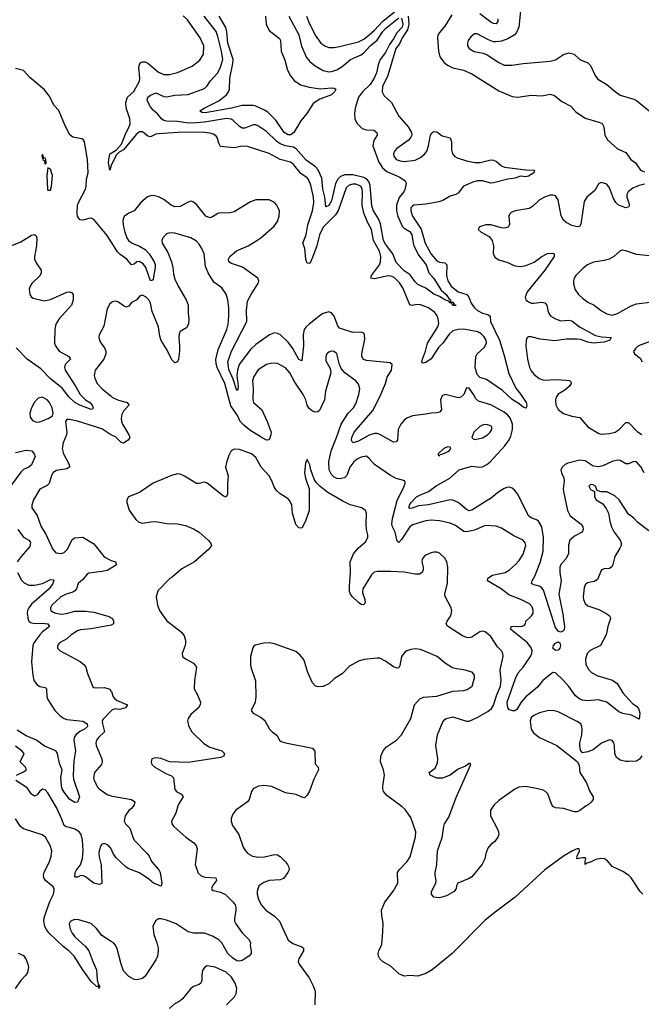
# Model space of a CAD drawing. Header units: inches. Extents: x 1694797 to 1849917, y 907313 to 1017959.
# Tile 792 of 834: x 1839321 to 1843926, y 987134 to 994424. Entities that reach past the tile are written whole.
import ezdxf

# ---------------------------------------------------------------- set-up
doc = ezdxf.new("R2010")
doc.units = ezdxf.units.IN
doc.header["$MEASUREMENT"] = 0
for name, color, linetype in [('B8938', 7, 'Continuous'), ('B8939', 7, 'Continuous'), ('B8948', 7, 'Continuous'), ('B8949', 7, 'Continuous')]:
    doc.layers.add(name, color=color, linetype=linetype)

msp = doc.modelspace()

# ---------------------------------------------------------------- linework, layer by layer
at = {"layer": 'B8938', "color": 5}
for points, elevation in [([(1839381.1, 990000), (1839382.3, 989990), (1839389.7, 989969.7), (1839400.8, 989960.8), (1839430, 989953.4), (1839490, 989955), (1839530.1, 989950.1), (1839542.4, 989930), (1839489.5, 989890.5), (1839470.1, 989870), (1839427.2, 989810), (1839417.9, 989790), (1839410.1, 989670.1), (1839417.8, 989570), (1839426.5, 989530), (1839450, 989498.4), (1839470, 989487.1), (1839510, 989478.6), (1839520.9, 989470), (1839522.2, 989410), (1839529.1, 989390), (1839582.4, 989310), (1839620.8, 989270), (1839650, 989250.2), (1839670, 989242.7), (1839790, 989230.2), (1839821.3, 989210), (1839823.2, 989190), (1839800.9, 989170), (1839765.8, 989154.2), (1839736.3, 989130), (1839725, 989110), (1839721.3, 989090), (1839734, 989010), (1839723.5, 988936.5), (1839716.5, 988830), (1839720.4, 988800.4), (1839764.4, 988670), (1839750.6, 988629.4), (1839730, 988627.6), (1839690, 988651.6), (1839650, 988703.5), (1839636.8, 988730), (1839629.9, 988750.1), (1839627.2, 988812.8), (1839635.6, 988870), (1839616.1, 988916.1), (1839601.2, 988990), (1839590.3, 989010.3), (1839505.7, 989045.7), (1839447.1, 989090), (1839370, 989120.8), (1839302.8, 989162.8)], 620), ([(1839992.5, 990000), (1840000, 989995.1)], 640), ([(1839999.9, 989940.1), (1839850, 989914), (1839773, 989907), (1839750, 989899.2), (1839703.8, 989870), (1839670, 989840.7), (1839616, 989810), (1839600.7, 989790), (1839602, 989770), (1839621, 989750), (1839770, 989672.7), (1839796.3, 989650), (1839810.5, 989630), (1839822.8, 989582.8), (1839863.8, 989483.8), (1839870, 989478.8), (1839890, 989477.3), (1839950, 989479.3), (1839988.2, 989468.2), (1840000, 989450.7)], 640), ([(1840000, 989306.4), (1839937.3, 989242.7), (1839933, 989227), (1839934.9, 989210), (1839950.3, 989150), (1839906, 989110), (1839890.3, 989090), (1839886.2, 989070), (1839888.4, 989050), (1839929, 988950), (1839933.1, 988930), (1839927.2, 988910), (1839874.3, 988850), (1839868.3, 988810), (1839872.9, 988790), (1839900, 988740), (1839910, 988728.7), (1839970, 988688), (1840000, 988677.5)], 640), ([(1839297.4, 988830), (1839350, 988854.7), (1839371, 988870), (1839365.4, 988890), (1839326, 988930), (1839353.7, 988990), (1839337.4, 989010), (1839290, 989045.3)], 640), ([(1840000, 988283.7), (1839997.2, 988290), (1839980.4, 988310), (1839950, 988324.5), (1839930, 988318.5), (1839923.5, 988310), (1839910.3, 988270.3), (1839908.6, 988250), (1839910, 988226), (1839925.4, 988165.4), (1839930, 988029), (1839910, 988019.6), (1839870, 988029.7), (1839810, 988078.3), (1839790, 988087.1), (1839770, 988084.7), (1839750, 988074.5), (1839734, 988074), (1839730, 988078), (1839731.8, 988110), (1839742.4, 988130), (1839772.8, 988167.2), (1839786.7, 988213.3), (1839792.1, 988270), (1839787.4, 988350), (1839777.2, 988390), (1839762.8, 988410), (1839730, 988429.9), (1839690, 988443.6), (1839666.7, 988446.7), (1839650, 988456.4), (1839631.7, 988510), (1839594, 988590), (1839530, 988698.9), (1839510, 988721.1), (1839490, 988725.4), (1839470, 988711.1), (1839450, 988684.7), (1839430, 988674), (1839410, 988688.4), (1839377.4, 988737.4), (1839292.8, 988790)], 640), ([(1840000, 987599.3), (1839930, 987642), (1839890, 987695.6), (1839850, 987731.2), (1839759.6, 987759.6), (1839730, 987760.9), (1839710, 987755.3), (1839696, 987744), (1839688.3, 987730), (1839695.9, 987690), (1839710, 987660.3), (1839730, 987634.3), (1839810, 987561.5), (1839833.4, 987530), (1839862, 987450), (1839891, 987390), (1839894.2, 987314.2), (1839901.7, 987281.7), (1839912.3, 987267.7), (1839910, 987249.5), (1839904.7, 987264.7), (1839890, 987265.6), (1839850, 987302.6), (1839788.3, 987390), (1839725.8, 987490), (1839685.3, 987530), (1839642.4, 987562.4), (1839540.8, 987660.8), (1839522.2, 987682.2), (1839507.1, 987710), (1839499.9, 987750), (1839503.5, 987776.5), (1839544.6, 987895.4), (1839570.8, 987950), (1839577.4, 987977.4), (1839577.2, 987990), (1839570, 988004.5), (1839511.8, 988050), (1839501.1, 988070), (1839498.5, 988090), (1839503.5, 988110), (1839541, 988190), (1839553.5, 988230), (1839558.3, 988270), (1839546.9, 988310), (1839511.5, 988371.5), (1839488.7, 988388.7), (1839350, 988432.6), (1839326.3, 988450), (1839290, 988507)], 660), ([(1839310, 987511.3), (1839350, 987494.8), (1839370, 987466), (1839382.6, 987430), (1839387.1, 987407.1), (1839378.9, 987370), (1839366, 987350), (1839328.9, 987311.1), (1839288.5, 987251.5)], 660)]:
    msp.add_lwpolyline(points, dxfattribs=dict(at, elevation=elevation))
at = {"layer": 'B8939', "color": 5}
for points, elevation in [([(1840000, 992778.1), (1839970, 992825.2), (1839870, 992944.6), (1839850, 992953.7), (1839832.9, 992952.9), (1839790, 992939.9), (1839770, 992943.2), (1839756.5, 992956.5), (1839748.6, 992970), (1839745.9, 992990), (1839750.4, 993050), (1839756.1, 993070), (1839809.8, 993170), (1839815, 993190), (1839816.5, 993243.5), (1839829, 993290), (1839822.9, 993390), (1839800.4, 993520.4), (1839793.3, 993533.3), (1839781.7, 993541.7), (1839714.8, 993554.8), (1839692.5, 993572.5), (1839657.7, 993637.7), (1839612.4, 993752.4), (1839578, 993790), (1839539.2, 993859.2), (1839504, 993904), (1839395.6, 993995.6), (1839350, 994049), (1839290, 994061.6)], 620), ([(1840000, 993345.2), (1839990, 993309.3), (1839979.5, 993370), (1839989.9, 993430), (1840000, 993436.4)], 580), ([(1839238.5, 992741.5), (1839330, 992779.8), (1839410, 992829.2), (1839430, 992834.3), (1839443.4, 992823.4), (1839447.2, 992807.2), (1839446.3, 992750), (1839431.3, 992671.3), (1839431.3, 992650), (1839442.5, 992622.6), (1839480.8, 992570), (1839481.3, 992550), (1839471.4, 992528.6), (1839410.3, 992470), (1839398.5, 992450), (1839392.8, 992430), (1839397.4, 992390), (1839408.4, 992370), (1839421.2, 992361.2), (1839503.2, 992343.2), (1839550, 992352.1), (1839670, 992406.3), (1839690, 992408.5), (1839704.7, 992404.7), (1839718, 992390), (1839717.4, 992350), (1839704.2, 992310), (1839613.4, 992210), (1839590.2, 992170), (1839582.9, 992130), (1839579.5, 992030), (1839587.2, 992010), (1839613.7, 991970), (1839685.3, 991930), (1839694.7, 991914.7), (1839697, 991910), (1839658.2, 991870), (1839652.1, 991850), (1839657.7, 991830), (1839736, 991710), (1839768.6, 991648.6), (1839809.2, 991609.2), (1839841.1, 991590), (1839857.8, 991570), (1839866.3, 991550), (1839860, 991540), (1839850, 991537.2), (1839765.8, 991570), (1839730, 991589.9), (1839688.2, 991628.2), (1839635.2, 991695.2), (1839547.5, 991767.5), (1839479, 991839), (1839377.4, 991910), (1839294.4, 991994.4)], 620), ([(1840000, 992327.1), (1839990, 992319.5), (1839970, 992282), (1839945.4, 992154.6), (1839910.4, 992090), (1839908.2, 992070), (1839918.6, 992038.6), (1839952.9, 991990), (1839960.2, 991970), (1839960.2, 991950), (1839945.2, 991910), (1839881.5, 991830), (1839873.1, 991790), (1839877.4, 991770), (1839896, 991730), (1839931.8, 991690), (1840000, 991635.4)], 640), ([(1840000, 991349.7), (1839990, 991354.6), (1839930, 991393.8), (1839750, 991450.8), (1839690, 991464.5), (1839670, 991464), (1839660.7, 991450), (1839671.6, 991370), (1839667.8, 991350), (1839642.4, 991290), (1839636.5, 991250), (1839645, 991210), (1839686.7, 991130), (1839690.4, 991110), (1839670, 991098), (1839594.8, 991085.2), (1839569.3, 991070.7), (1839556.9, 991050), (1839540.9, 990990), (1839524.8, 990975.2), (1839470, 990947.6), (1839422.6, 990870), (1839410.4, 990830), (1839412.4, 990810), (1839451.9, 990751.9), (1839480.7, 990670), (1839515.9, 990615.9), (1839565.3, 990505.2), (1839590, 990476.3), (1839630, 990470.4), (1839650, 990478.4), (1839675.3, 990504.7), (1839710, 990574.8), (1839730, 990586.8), (1839790, 990593.4), (1839870, 990543.1), (1839946.5, 990446.5), (1839990, 990423.7), (1840000, 990420.3)], 640), ([(1839290, 991218.7), (1839370, 991237.9), (1839411.3, 991231.3), (1839429.1, 991209.1), (1839435.3, 991190), (1839410, 991128.7), (1839390, 991111.3), (1839350, 991093.7), (1839330, 991074.5), (1839259.8, 990980.2)], 620), ([(1839308.7, 990648.7), (1839350, 990592), (1839390.1, 990570.1), (1839398.1, 990558.1), (1839402.1, 990550), (1839397.5, 990522.5), (1839332.4, 990450), (1839303.5, 990410)], 620), ([(1840000, 990364), (1839970, 990346), (1839930, 990337.2), (1839832.8, 990327.2), (1839820.2, 990319.8), (1839790, 990278.5), (1839754.4, 990250), (1839743.1, 990210), (1839730, 990195.8), (1839714.4, 990185.6), (1839666, 990170), (1839626.5, 990150), (1839560.2, 990090), (1839549.2, 990070), (1839550, 990062), (1839551.8, 990050), (1839570, 990038.2), (1839590, 990029.5), (1839630, 990023), (1839666.9, 990026.9), (1839730, 990043.8), (1839810, 990044.2), (1839870, 990037.7), (1839984.9, 990004.9), (1839992.5, 990000)], 640), ([(1839305.5, 990330), (1839334.8, 990274.8), (1839353.9, 990253.9), (1839390, 990238), (1839430, 990238), (1839490.4, 990249.6), (1839550, 990278.3), (1839570, 990277.6), (1839573.6, 990273.6), (1839566.2, 990250), (1839539, 990210), (1839410, 990097.2), (1839388.4, 990070), (1839380.1, 990050), (1839377.5, 990030), (1839381.1, 990000)], 620)]:
    msp.add_lwpolyline(points, dxfattribs=dict(at, elevation=elevation))
at = {"layer": 'B8939', "color": 5, "elevation": 640}
for points in [[(1839490, 993426), (1839485.4, 993414.6), (1839490, 993394), (1839498, 993398), (1839494, 993390), (1839502, 993382), (1839510, 993354), (1839518, 993362), (1839514, 993390), (1839510, 993398), (1839500.4, 993400.4)], [(1839530, 993326), (1839522.8, 993270), (1839526.8, 993170), (1839530, 993162), (1839550, 993162), (1839557.2, 993190), (1839564, 993270), (1839550, 993318)], [(1839490, 991629.5), (1839459, 991621), (1839430, 991592.7), (1839408.2, 991550), (1839396.3, 991510), (1839399.9, 991479.9), (1839415.9, 991455.9), (1839444.7, 991444.7), (1839470, 991446), (1839533.2, 991470), (1839564, 991490), (1839569.4, 991510), (1839561.6, 991550), (1839541.6, 991590), (1839526, 991610)]]:
    msp.add_lwpolyline(points, close=True, dxfattribs=at)
at = {"layer": 'B8948', "color": 5}
for points, elevation in [([(1840000, 989995.1), (1840007.7, 989990), (1840017.1, 989970), (1840017.3, 989950), (1839999.9, 989940.1)], 640), ([(1840391.8, 990000), (1840412.3, 989972.3), (1840520.7, 989890), (1840540.9, 989860.9), (1840550.4, 989830.4), (1840550.5, 989810), (1840548, 989790), (1840524, 989730), (1840527.3, 989710), (1840550, 989690.7), (1840610, 989658.8), (1840630.7, 989630), (1840616.4, 989530), (1840614.4, 989470), (1840637, 989430), (1840660.3, 989370), (1840657, 989350), (1840644.9, 989330), (1840590, 989279.6), (1840568.7, 989250), (1840565.3, 989230), (1840573.4, 989190), (1840595.3, 989150), (1840684.4, 989064.4), (1840730, 989037.5), (1840819.1, 989010), (1840838.4, 988990), (1840836.7, 988983.3), (1840832.7, 988970), (1840810, 988960.4), (1840570, 988923.1), (1840430, 988929.4), (1840370, 988954.3), (1840330, 988958.4), (1840301, 988950), (1840294.8, 988930), (1840300.7, 988910), (1840322.8, 988890), (1840410, 988841.1), (1840446.5, 988826.5), (1840460.3, 988810), (1840470, 988724.9), (1840486.4, 988706.4), (1840520.7, 988690), (1840532.2, 988670), (1840495.3, 988610), (1840478.7, 988550), (1840446.7, 988490), (1840448.4, 988470), (1840462.4, 988450), (1840552, 988370), (1840610.4, 988330), (1840628.9, 988310), (1840635.8, 988284.2), (1840620.4, 988170), (1840644.2, 988104.2), (1840664.7, 988084.7), (1840693.9, 988073.9), (1840773.4, 988070), (1840780.4, 988050), (1840750.4, 988010), (1840742, 987990), (1840744.4, 987984.4), (1840755.5, 987975.5), (1840810, 987963.1), (1840845.6, 987945.6), (1840902, 987890), (1840916.5, 987870), (1840923.1, 987850), (1840923.6, 987830), (1840911.4, 987770), (1840912.6, 987750), (1840921.5, 987730), (1840970, 987662.3), (1841021.3, 987610), (1841030.3, 987590), (1841028.2, 987570), (1841036, 987530), (1841035, 987510), (1841018.2, 987490), (1840970, 987458.5), (1840950, 987453.6), (1840930, 987456.6), (1840898.2, 987478.2), (1840863.8, 987510), (1840819.2, 987590), (1840796.8, 987610), (1840750, 987637.5), (1840690, 987659.5), (1840610, 987661.1), (1840570, 987669.2), (1840480.5, 987730), (1840410, 987755.7), (1840370, 987766.9), (1840350, 987767.6), (1840327.2, 987752.8), (1840308.4, 987710), (1840314.9, 987650), (1840337, 987590), (1840346, 987550), (1840348.1, 987528.1), (1840342.4, 987490), (1840330, 987462.7), (1840250, 987342.7), (1840230, 987323.7), (1840190, 987314.5), (1840170, 987318.4), (1840130, 987339.6), (1840090, 987380.9), (1840072.6, 987430), (1840044.6, 987544.6), (1840032.1, 987572.1), (1840015.1, 987590), (1840000, 987599.3)], 660), ([(1843930, 988973), (1843912.3, 988947.7), (1843890, 988934.3), (1843831.1, 988931.1), (1843810, 988931.3), (1843770, 988941.6), (1843741.7, 988961.7), (1843729.6, 988989.6), (1843727, 989050), (1843722, 989070), (1843710, 989086), (1843690, 989091.8), (1843630, 989067), (1843570, 989018), (1843530, 989002.7), (1843490, 988995.3), (1843475.5, 989015.5), (1843469.6, 989049.6), (1843469.6, 989070), (1843485.1, 989130), (1843488.3, 989170), (1843486.3, 989190), (1843476.9, 989210), (1843450, 989228.3), (1843310, 989299.6), (1843270, 989309.6), (1843230, 989307.6), (1843171.8, 989291.8), (1843130, 989273.3), (1843110, 989256.2), (1843102.4, 989230), (1843110, 989171), (1843117.4, 989157.4), (1843130, 989141.6), (1843170.7, 989110), (1843298.8, 989050), (1843450.5, 988930.5), (1843464.9, 988904.9), (1843470.7, 988850), (1843517.8, 988777.7), (1843544.4, 988710), (1843570.3, 988670.3), (1843568.4, 988650), (1843554.3, 988630), (1843531.7, 988610), (1843516.2, 988603.8), (1843470, 988568.5), (1843450, 988559.7), (1843430, 988558.7), (1843350, 988583), (1843290, 988589.6), (1843276.3, 988596.3), (1843263.6, 988610), (1843232.5, 988692.5), (1843216, 988710), (1843198.2, 988718.2), (1843159, 988730), (1843070, 988746), (1843019.5, 988740.5), (1842990, 988727.6), (1842870, 988641.7), (1842834.9, 988610), (1842809.1, 988570), (1842809.1, 988530), (1842859.5, 988430), (1842868.2, 988410), (1842870.5, 988390), (1842864, 988370), (1842841.6, 988338.4), (1842810, 988316.2), (1842789.3, 988290.7), (1842773.8, 988250), (1842766, 988210), (1842747.9, 988172.1), (1842670, 988078), (1842650, 988065.1), (1842566, 988030), (1842556, 988010), (1842554, 987990), (1842538.8, 987970), (1842483.8, 987936.2), (1842430, 987921.6), (1842388.1, 987928.1), (1842370.9, 987950), (1842371.1, 987970), (1842404, 988030), (1842406.6, 988050), (1842398, 988090), (1842398.9, 988110), (1842412.4, 988170), (1842416.8, 988270), (1842451.6, 988368.4), (1842462, 988450), (1842468.5, 988470), (1842501, 988519), (1842554.9, 988665.1), (1842662, 988910), (1842657.2, 988917.2), (1842650, 988917.2), (1842622.3, 988897.7), (1842570, 988874), (1842510, 988831.1), (1842452.1, 988808), (1842410, 988808.5), (1842361.2, 988830), (1842354, 988850), (1842398.2, 988881.8), (1842417.2, 988922.8), (1842418.2, 988950), (1842404.8, 989050), (1842416.8, 989130), (1842455.4, 989224.6), (1842470, 989243.6), (1842480.7, 989250), (1842530, 989261.1), (1842630, 989230.2), (1842650, 989230.2), (1842710, 989256.3), (1842790, 989302.6), (1842815.7, 989324.3), (1842831, 989349), (1842854.6, 989425.4), (1842882.4, 989490), (1842887.2, 989530), (1842879.1, 989610), (1842903.1, 989710), (1842900.4, 989730), (1842889.7, 989750), (1842860.6, 989780.6), (1842810, 989856), (1842770, 989890.7), (1842750, 989895.8), (1842730, 989892.3), (1842670, 989853.1), (1842650, 989847.6), (1842630, 989849.8), (1842602.2, 989862.2), (1842490, 989934), (1842480.9, 989950), (1842487, 989970), (1842508.1, 990000)], 660), ([(1843694.4, 990000), (1843698.4, 989990), (1843677.6, 989930), (1843664.9, 989870), (1843623.1, 989790), (1843545.8, 989754.2), (1843524.9, 989730), (1843512.6, 989690), (1843515.8, 989650), (1843536.1, 989610), (1843556.5, 989590), (1843604.6, 989564.6), (1843713.3, 989533.3), (1843746.9, 989510), (1843790, 989441.1), (1843830, 989392.2), (1843860.6, 989360.6), (1843890, 989342), (1843905.1, 989325.1), (1843915.3, 989290), (1843910, 989245.2), (1843854.2, 989274.2), (1843790, 989287.6), (1843758.8, 989298.8), (1843670, 989372), (1843607.2, 989387.2), (1843530, 989381.9), (1843490, 989386.2), (1843470, 989393.2), (1843437.9, 989417.9), (1843390, 989485.7), (1843350.5, 989530), (1843290, 989588), (1843270, 989590.9), (1843195.2, 989530), (1843157.1, 989483), (1843069.5, 989410.5), (1843035.5, 989370), (1843003.1, 989316.9), (1842990, 989307.5), (1842974, 989306), (1842950, 989313.2), (1842936.3, 989330), (1842933, 989370), (1842992.9, 989547.1), (1843012.8, 989587.2), (1843050, 989630.2), (1843104.7, 989710), (1843114, 989730), (1843116.3, 989750), (1843110, 989773), (1843083.5, 989810), (1842959.7, 989910), (1842962, 989930), (1843046.2, 989933.8), (1843059.5, 989940.5), (1843067.6, 989950), (1843069.8, 989970.2), (1843102.5, 990000)], 640), ([(1843347, 990000), (1843355.9, 989930), (1843353.1, 989906.9), (1843343.7, 989896.3), (1843330, 989889.7), (1843310, 989895.6), (1843288.5, 989928.5), (1843265.7, 990000)], 620), ([(1843936, 987950), (1843916.9, 987970), (1843850, 988069.4), (1843830, 988089.5), (1843790, 988116.2), (1843710, 988154), (1843675.6, 988195.6), (1843652, 988212), (1843626.5, 988213.5), (1843590, 988206), (1843550, 988186.3), (1843521, 988179), (1843509.3, 988169.3), (1843508.9, 988191.1), (1843515.3, 988210), (1843510, 988218), (1843490, 988219), (1843448.7, 988210), (1843449.4, 988230.6), (1843468.7, 988270), (1843466, 988286), (1843450, 988284), (1843416, 988270), (1843350, 988231.2), (1843210, 988129.7), (1842992, 987928), (1842843.2, 987816.8), (1842766.8, 987753.2), (1842523.7, 987510), (1842377, 987390), (1842330, 987362.9), (1842270, 987341), (1842210, 987346.3), (1842170, 987343), (1842130, 987358.7), (1842070, 987417), (1842009, 987450), (1841989.5, 987469.5), (1841979, 987490), (1841977.2, 987510), (1841982.7, 987530), (1842004, 987576), (1842012.3, 987670), (1842014.4, 987734.4), (1842003.1, 987790), (1842000.5, 987830), (1842027, 987890), (1842090, 987974.8), (1842121.6, 988030), (1842120.5, 988110), (1842131.8, 988130), (1842191.3, 988190), (1842213.5, 988226.5), (1842253, 988373), (1842256.2, 988410), (1842217.4, 988517.4), (1842176.1, 988576.1), (1842155.6, 988595.6), (1842039.9, 988679.9), (1842016.4, 988710), (1842010.8, 988730), (1842011.9, 988750), (1842023.5, 988830), (1842015.4, 988870), (1841994.7, 988930), (1841996.9, 988970), (1842013.7, 989010), (1842038.8, 989041.2), (1842111.8, 989090), (1842149.5, 989130), (1842218.4, 989250), (1842246.6, 989350), (1842285.7, 989394.3), (1842311.2, 989408.8), (1842410, 989414.4), (1842530, 989452), (1842610, 989457.6), (1842636.4, 989463.6), (1842673.6, 989490), (1842689.6, 989550), (1842689.4, 989570), (1842672.7, 989592.7), (1842610.9, 989610.9), (1842556.6, 989616.6), (1842526.2, 989626.2), (1842475.9, 989655.9), (1842412.7, 989710), (1842290, 989761.3), (1842250, 989765.6), (1842218.8, 989761.2), (1842190, 989751.8), (1842177.2, 989742.8), (1842150.4, 989710), (1842137.3, 989642.7), (1842130, 989626), (1842116.9, 989623.1), (1842090, 989632.3), (1842030, 989674.7), (1841990, 989695.4), (1841970, 989697.7), (1841872.1, 989687.9), (1841830, 989674.3), (1841763.6, 989636.4), (1841710, 989579.5), (1841653.5, 989546.5), (1841610, 989506), (1841570, 989486.6), (1841530, 989484.5), (1841510, 989492.3), (1841490, 989513.2), (1841456.4, 989590), (1841432.2, 989672.2), (1841422.9, 989690), (1841399.1, 989719.1), (1841365.7, 989745.7), (1841210, 989803.6), (1841170.5, 989809.5), (1841130, 989806.6), (1841066.8, 989793.2), (1841054.8, 989785.2), (1841047.3, 989772.7), (1841030.6, 989710), (1841030.5, 989650), (1841033, 989630), (1841068.5, 989528.5), (1841070.3, 989410), (1841064.4, 989370), (1841036, 989310), (1841040.7, 989300.7), (1841051, 989290), (1841110, 989256.4), (1841136.2, 989236.2), (1841172.7, 989170), (1841190.3, 989150.3), (1841225.8, 989125.9), (1841246, 989090), (1841259.2, 989079.2), (1841290, 989068.7), (1841491.3, 989030), (1841506.8, 989006.8), (1841510, 988914), (1841531, 988890), (1841534.8, 988870), (1841499.9, 988800.1), (1841468.7, 988711.3), (1841450, 988681.2), (1841430, 988662.7), (1841410, 988667), (1841368.3, 988688.3), (1841290, 988699.8), (1841190, 988745.7), (1841130, 988754), (1841090, 988747.8), (1841050.4, 988729.6), (1841037.3, 988710), (1841022, 988650), (1841010, 988633.2), (1840922.4, 988570), (1840899.4, 988540.6), (1840888.9, 988510), (1840887.6, 988490), (1840897.4, 988457.4), (1840945.7, 988390), (1840977.7, 988297.7), (1840993, 988270), (1841010.6, 988250), (1841046.8, 988230), (1841090, 988222.9), (1841135.4, 988224.6), (1841210, 988243.7), (1841230, 988241.6), (1841250, 988228), (1841290, 988188), (1841306, 988170), (1841315.5, 988150), (1841316.3, 988130), (1841308, 988110), (1841275.1, 988064.9), (1841250, 988056.2), (1841170, 988051.3), (1841130, 988036.2), (1841093, 988010), (1841080.3, 987970), (1841080.3, 987950), (1841090, 987911), (1841110, 987870.6), (1841144.9, 987830), (1841210, 987786.7), (1841246.7, 987750), (1841309.2, 987609.2), (1841344.1, 987584.1), (1841410, 987559.5), (1841423, 987550), (1841423.1, 987530), (1841388.4, 987470), (1841383.8, 987450), (1841390.4, 987430), (1841464.9, 987330), (1841496.4, 987270), (1841510.3, 987230), (1841507.2, 987130)], 680), ([(1840000, 989450.7), (1840000.5, 989450), (1840013, 989410), (1840020.9, 989400.9), (1840042.3, 989382.3), (1840121, 989350), (1840106, 989330), (1840070, 989318.7), (1840050, 989316.2), (1840030, 989322), (1840006.7, 989313.3), (1840000, 989306.4)], 640), ([(1840000, 988677.5), (1840010, 988674), (1840149.1, 988649.1), (1840173.5, 988633.5), (1840170.3, 988610), (1840162.2, 988597.8), (1840150, 988583), (1840130, 988569.5), (1840103.7, 988530), (1840094.9, 988490), (1840106, 988470), (1840137, 988437), (1840159, 988370), (1840170.3, 988350), (1840266.7, 988250), (1840281.3, 988230), (1840297, 988190), (1840352.8, 988130), (1840360.8, 988110), (1840374.9, 988030), (1840370.4, 988009.6), (1840312.3, 988030), (1840279.1, 988059.1), (1840207.9, 988107.9), (1840130, 988136.8), (1840109.1, 988149.1), (1840037.2, 988217.2), (1840014.7, 988250), (1840000, 988283.7)], 640), ([(1840854, 987130), (1840911.6, 987188.4), (1840925.5, 987214.5), (1840929.8, 987250), (1840917.8, 987290), (1840890, 987334), (1840850, 987371.9), (1840770, 987409.6), (1840710, 987418), (1840690, 987406), (1840676.7, 987383.3), (1840670.4, 987350), (1840670.4, 987309.6), (1840664, 987290), (1840650, 987279.5), (1840610, 987266), (1840588.2, 987251.8), (1840526.6, 987173.4), (1840510, 987158.4), (1840465.8, 987134.1), (1840430, 987102)], 680)]:
    msp.add_lwpolyline(points, dxfattribs=dict(at, elevation=elevation))
at = {"layer": 'B8948', "color": 5, "elevation": 620}
msp.add_lwpolyline([(1843290, 989753.2), (1843269.6, 989770), (1843274.5, 989790), (1843290, 989807.7), (1843310, 989818.4), (1843322, 989810), (1843326, 989790), (1843322, 989770), (1843310, 989756)], close=True, dxfattribs=at)
at = {"layer": 'B8949', "color": 5}
for points, elevation in [([(1840000, 993436.4), (1840038.8, 993461.2), (1840076.3, 993503.7), (1840109.8, 993590), (1840123.5, 993610), (1840138.7, 993650), (1840138, 993690), (1840111.1, 993771.1), (1840107.9, 993812.1), (1840119.1, 993850), (1840166.4, 993893.6), (1840209.8, 993970), (1840212, 993990), (1840204.1, 994070), (1840208, 994092), (1840215.8, 994104.2), (1840230, 994112.9), (1840250, 994111.3), (1840270, 994102), (1840350, 994035.5), (1840390, 994018.4), (1840430, 994018.5), (1840490, 994033.5), (1840599, 994081), (1840656, 994124), (1840682.2, 994170), (1840685.3, 994230), (1840659.4, 994290), (1840563.6, 994423.6), (1840533.4, 994453.4)], 580), ([(1842197.6, 994450), (1842203.5, 994390), (1842194.4, 994350), (1842154.2, 994290), (1842135, 994245), (1842108.5, 994210), (1842048, 994010), (1842008.5, 993928.5), (1842005.8, 993890), (1842020, 993860), (1842075.3, 993810), (1842129.2, 993710), (1842199.6, 993630), (1842224, 993590), (1842225.5, 993570), (1842216.5, 993550), (1842198.6, 993530), (1842115.3, 993470), (1842096.9, 993450), (1842091.3, 993430), (1842093.5, 993413.5), (1842110.5, 993390), (1842138.9, 993378.9), (1842170, 993373.8), (1842250, 993384.5), (1842290, 993403.9), (1842322, 993430), (1842336.7, 993450), (1842350.5, 993490), (1842365.3, 993570), (1842374.1, 993585.9), (1842390, 993597.4), (1842410, 993594.6), (1842450, 993565.2), (1842510.2, 993550.2), (1842519.8, 993519.8), (1842520.4, 993460.5), (1842526.5, 993430), (1842544.6, 993410), (1842562, 993402), (1842630, 993379), (1842692.5, 993367.5), (1842733.1, 993366.9), (1842810, 993385.8), (1842830, 993385.2), (1842854, 993374), (1842890, 993341.7), (1842911.9, 993331.9), (1843070, 993312), (1843134.8, 993310), (1843130.4, 993290), (1843090, 993265.2), (1843070, 993261.5), (1843030, 993264.7), (1842990.4, 993249.6), (1842937.5, 993242.5), (1842830, 993215.9), (1842810, 993214.4), (1842750, 993232), (1842710, 993230.3), (1842677.7, 993222.3), (1842609.5, 993190.5), (1842570, 993140.2), (1842550.9, 993129.1), (1842510, 993117.3), (1842455.1, 993084.9), (1842425.6, 993074.4), (1842330, 993057.5), (1842241.6, 993050), (1842230, 993043.9), (1842219.7, 993030), (1842217.8, 993010), (1842230, 992968.9), (1842293.9, 992873.9), (1842325.2, 992770), (1842370, 992687.3), (1842410, 992638.2), (1842430, 992627.8), (1842470, 992622.8), (1842486, 992610), (1842483.7, 992530), (1842493.6, 992490), (1842516.1, 992450), (1842570, 992410.1), (1842634.4, 992390), (1842648.9, 992368.9), (1842665.9, 992325.9), (1842690, 992291.4), (1842711.5, 992270), (1842749.2, 992250), (1842790, 992241.1), (1842807.2, 992230), (1842807.7, 992190), (1842874.5, 992050), (1842910, 991937), (1842943.9, 991803.9), (1842996, 991696), (1843034.2, 991650), (1843072.1, 991590), (1843077.5, 991570), (1843073.1, 991546.9), (1843050, 991556), (1843020.7, 991580.7), (1842970, 991610.8), (1842897.5, 991677.5), (1842780.2, 991760.2), (1842730, 991775.9), (1842710, 991796.3), (1842694.1, 991850), (1842700.5, 991930), (1842710, 991950.3), (1842762.9, 991997.1), (1842778.6, 992030), (1842775.6, 992050), (1842758.9, 992078.9), (1842739.2, 992099.2), (1842713.9, 992113.9), (1842610, 992133.7), (1842569.1, 992130.9), (1842530, 992120.3), (1842503.4, 992096.6), (1842456, 992030), (1842422.9, 991997.1), (1842370, 991913), (1842330, 991885.9), (1842310, 991879.8), (1842303.8, 991883.8), (1842300.8, 991890), (1842304, 991910), (1842328.4, 991970), (1842341.8, 992030), (1842419.6, 992150), (1842425.4, 992174.6), (1842422, 992210), (1842412.6, 992232.6), (1842395.2, 992255.2), (1842349.8, 992290), (1842290, 992312.6), (1842265.9, 992314.1), (1842228.7, 992308.7), (1842210, 992313.5), (1842158.3, 992438.3), (1842135.1, 992475.1), (1842095.6, 992515.6), (1842070, 992525.6), (1842050, 992526.9), (1841950, 992506.1), (1841923.5, 992510), (1841927.1, 992530), (1841985.3, 992610), (1841994.5, 992630), (1841997.6, 992670), (1841985.5, 992710), (1841941.4, 992790), (1841927.7, 992870), (1841899.8, 992919.8), (1841870.9, 992990.9), (1841857.5, 993050), (1841861.7, 993150), (1841858.8, 993170), (1841850, 993187.3), (1841836.8, 993196.8), (1841810, 993206.7), (1841790, 993207.3), (1841761.4, 993198.6), (1841740.5, 993179.5), (1841680.4, 993010), (1841660.2, 992979.8), (1841570, 992887.4), (1841543.3, 992830), (1841523.4, 992750), (1841490, 992663.5), (1841470, 992619.7), (1841450, 992620.4), (1841441.5, 992650), (1841432.8, 992730), (1841419.3, 992770), (1841443.2, 992830), (1841455.1, 992904.9), (1841490.6, 993009.4), (1841499.4, 993070), (1841497.5, 993110), (1841477.9, 993197.9), (1841460.7, 993240.7), (1841450, 993254.2), (1841404.7, 993284.7), (1841352.9, 993350), (1841328.4, 993368.4), (1841250, 993389.9), (1841170, 993434.1), (1841010, 993486.3), (1840970, 993487.1), (1840910, 993475.7), (1840810, 993485.3), (1840795.7, 993510), (1840787.8, 993547.8), (1840779.5, 993559.5), (1840756.3, 993576.3), (1840730, 993584.9), (1840689.4, 993589.4), (1840530, 993590.3), (1840350, 993579.8), (1840330, 993575.3), (1840290, 993556), (1840270, 993561.5), (1840230, 993594.7), (1840210, 993592.6), (1840184.8, 993575.2), (1840090, 993461.1), (1840057.8, 993442.2), (1840037.5, 993422.5), (1840003.2, 993356.8), (1840000, 993345.2)], 580), ([(1842150, 994435.8), (1842158.4, 994390), (1842154.1, 994370), (1842114.3, 994325.7), (1842090, 994281.3), (1842059.9, 994240.1), (1842030, 994181.5), (1841990.9, 994130), (1841976.2, 994090), (1841965.5, 994030), (1841948, 993990), (1841916.2, 993943.8), (1841859.8, 993890), (1841831.9, 993850), (1841806.6, 993770), (1841802.3, 993730), (1841804.1, 993690), (1841818.3, 993658.3), (1841859.2, 993619.2), (1841888.7, 993608.7), (1841945.6, 993605.6), (1841966, 993590), (1841969, 993570), (1841945.2, 993530), (1841936.3, 993490), (1841980.4, 993370), (1842008.4, 993328.4), (1842041.2, 993301.2), (1842138.2, 993258.2), (1842175.9, 993230), (1842183.1, 993210), (1842174.3, 993165.7), (1842166.5, 993150), (1842131.5, 993108.5), (1842112.9, 993050), (1842111.6, 993010), (1842122, 992970), (1842155.5, 992895.5), (1842170, 992880.8), (1842210, 992854.6), (1842226.6, 992830), (1842235.2, 992770), (1842243.8, 992743.8), (1842278.9, 992678.9), (1842332.1, 992610), (1842352.2, 992550), (1842390, 992508), (1842442.5, 992422.5), (1842479.3, 992390), (1842499.9, 992359.9), (1842512.6, 992350), (1842513.4, 992333.4), (1842530, 992332.6), (1842536.8, 992323.2), (1842535.3, 992315.3), (1842550, 992313.7), (1842553, 992307), (1842530, 992307.8), (1842522.7, 992322.7), (1842510, 992327.3), (1842499.1, 992339.1), (1842469.8, 992349.8), (1842430, 992374.7), (1842390, 992391.6), (1842330, 992436.3), (1842270, 992464.5), (1842250, 992483.5), (1842214, 992534), (1842170, 992565.7), (1842110, 992626.2), (1842086.4, 992690), (1842030, 992762.5), (1842017.3, 992790), (1841993.1, 992913.1), (1841979.6, 992950), (1841943.2, 993010), (1841930, 993046.6), (1841917.3, 993197.3), (1841907.1, 993227.1), (1841890, 993246.2), (1841870, 993256.2), (1841790, 993276.2), (1841730, 993274.7), (1841697.8, 993262.2), (1841677.8, 993242.2), (1841660.5, 993210), (1841630, 993082.8), (1841610, 993047.2), (1841590, 993038.7), (1841580.9, 993110), (1841567.5, 993170), (1841559.9, 993250), (1841532.2, 993312.2), (1841513.5, 993333.5), (1841443.4, 993383.4), (1841370, 993467.5), (1841350, 993479.8), (1841290, 993489.9), (1841250, 993505.6), (1841224.2, 993524.2), (1841150, 993595.3), (1841090, 993636.4), (1841070, 993645.1), (1841050, 993645.6), (1840990, 993619.8), (1840970, 993620.8), (1840950, 993632.4), (1840901.1, 993681), (1840887.8, 993687.8), (1840852.2, 993692.2), (1840690, 993664.2), (1840630, 993659.5), (1840570, 993657.7), (1840490, 993669.1), (1840410, 993672.5), (1840390, 993676.9), (1840372.2, 993690), (1840345.5, 993725.5), (1840310, 993755.1), (1840290, 993779), (1840270, 993815.4), (1840266, 993830), (1840270.4, 993849.6), (1840290, 993864.7), (1840330, 993882.5), (1840390, 993855.7), (1840410, 993853.2), (1840470, 993865.7), (1840570, 993869.4), (1840690, 993914.9), (1840710, 993934.9), (1840732.8, 993970), (1840788.1, 994030), (1840810, 994073.4), (1840825.6, 994130), (1840816.6, 994190), (1840790, 994300.5), (1840775.6, 994335.6), (1840688.6, 994450)], 560), ([(1841143, 994450), (1841147.3, 994390), (1841170, 994344.2), (1841246.1, 994286.1), (1841252.6, 994270), (1841257.7, 994190), (1841284.3, 994124.3), (1841304.2, 994050), (1841327.4, 994007.4), (1841354, 993974), (1841402.5, 993942.6), (1841465.6, 993925.6), (1841550, 993912.4), (1841630, 993920.2), (1841650, 993916.5), (1841662.4, 993910), (1841653.4, 993890), (1841630, 993868.7), (1841544.9, 993835.1), (1841495.7, 993804.3), (1841447.9, 993730), (1841404.9, 993675.1), (1841352.8, 993590), (1841330, 993572.7), (1841310, 993572.1), (1841279.6, 993590), (1841219.7, 993679.7), (1841158.4, 993738.4), (1841134.2, 993754.2), (1841070, 993783.9), (1841050, 993788.8), (1840970, 993788), (1840890, 993768), (1840695.6, 993735.6), (1840670, 993736.2), (1840656.2, 993750), (1840687.3, 993770), (1840796.2, 993823.8), (1840852.6, 993867.4), (1840868.5, 993890), (1840875, 993910), (1840877.3, 993990), (1840901.1, 994098.9), (1840902.7, 994130), (1840863, 994250), (1840854.7, 994334.7), (1840847.1, 994367.1), (1840798.9, 994450)], 540), ([(1841315.3, 994450), (1841390, 994312.9), (1841408.2, 994228.2), (1841444.6, 994144.6), (1841470, 994115), (1841510, 994081.8), (1841570, 994049.1), (1841610, 994039.1), (1841630, 994040.2), (1841670, 994051.9), (1841710, 994077.8), (1841770.9, 994129.1), (1841850, 994164.5), (1841870, 994177.6), (1841918.2, 994230), (1841970, 994272.7), (1842010, 994336.4), (1842030, 994359.9), (1842130, 994438.8)], 560), ([(1841446.1, 994450), (1841459.8, 994410), (1841509.6, 994309.6), (1841551.5, 994251.5), (1841580.4, 994230), (1841610, 994219.3), (1841650, 994218.2), (1841690, 994225.9), (1841830, 994261), (1841870, 994280.6), (1841910, 994311), (1841950, 994345.7), (1842008.2, 994411.8), (1842098.4, 994481.6)], 580), ([(1842521.1, 994458.9), (1842470, 994375.1), (1842430.3, 994330), (1842418.7, 994310), (1842415.6, 994290), (1842422.3, 994190), (1842433.1, 994150), (1842462, 994110), (1842490, 994086.3), (1842528.6, 994068.6), (1842607.7, 994050), (1842670, 994022.8), (1842870, 993898.5), (1842970, 993854.7), (1843010, 993850.2), (1843110, 993864.1), (1843190, 993860.6), (1843251.6, 993871.5), (1843283.6, 993863.6), (1843337.4, 993817.4), (1843403, 993783), (1843441.8, 993741.8), (1843510, 993694.6), (1843610, 993666.5), (1843635.1, 993655.1), (1843647.2, 993630), (1843654.9, 993570), (1843674.9, 993534.9), (1843750, 993468.4), (1843810, 993441.6), (1843848.7, 993390), (1843883.5, 993363.5), (1843919.5, 993310), (1843950, 993296.9)], 620), ([(1843031.3, 994488.7), (1843017.6, 994370), (1843002.4, 994330), (1842982.8, 994310), (1842936.9, 994283.1), (1842890, 994266.1), (1842850, 994259.3), (1842830, 994261.4), (1842794.9, 994274.9), (1842710, 994319.7), (1842690, 994319.7), (1842661.8, 994298.2), (1842643.1, 994270), (1842637.4, 994250), (1842639.5, 994230), (1842650.4, 994210), (1842687.4, 994187.4), (1842755.2, 994175.2), (1842784.3, 994164.3), (1842870, 994106), (1842910, 994087.4), (1842967.7, 994087.7), (1843050, 994100.3), (1843250, 994116.9), (1843290, 994127.6), (1843350, 994166.7), (1843390, 994178.2), (1843428.4, 994168.4), (1843470.2, 994130.2), (1843530, 994105.7), (1843550, 994083.8), (1843585.5, 994005.5), (1843604.5, 993984.5), (1843670, 993944.4), (1843731.5, 993891.5), (1843770, 993866.4), (1843870, 993836), (1843890, 993825.2), (1843984.9, 993750)], 640), ([(1842862.7, 994430), (1842861.8, 994410), (1842850, 994394), (1842830, 994395.9), (1842810, 994406.4), (1842730, 994466.3)], 620), ([(1843950, 993206.1), (1843910, 993196.9), (1843863.7, 993176.3), (1843840, 993160), (1843829.3, 993150), (1843819, 993130), (1843818.5, 993110), (1843837.6, 993050), (1843830, 993036), (1843810, 993031.5), (1843757.6, 993050), (1843736.8, 993070), (1843719.9, 993099.9), (1843690, 993179.7), (1843670, 993206.4), (1843630, 993219.4), (1843610, 993212.1), (1843580.8, 993159.2), (1843522, 993110), (1843501.5, 993078.5), (1843477.5, 992910), (1843467.8, 992892.3), (1843450, 992889.8), (1843410, 992901.1), (1843370, 992921.6), (1843350, 992938.7), (1843331, 992971), (1843310, 993091.2), (1843290, 993118.8), (1843270, 993125.3), (1843250, 993124.4), (1843208.5, 993110), (1843170, 993086.6), (1843120, 993040), (1843095, 993025), (1842991, 993009), (1842962.9, 992997.1), (1842952.6, 992987.4), (1842944.5, 992970), (1842950.2, 992910), (1842944.6, 992895.4), (1842933.9, 992886.1), (1842910, 992881), (1842890, 992882.4), (1842810, 992904.2), (1842773.9, 992906.1), (1842728, 992890), (1842718, 992870), (1842739.1, 992850), (1842798.5, 992818.5), (1842822, 992790), (1842831.1, 992750), (1842828, 992690), (1842843.6, 992663.6), (1842870, 992645.5), (1842930, 992628.1), (1842990, 992601.8), (1843030, 992595.9), (1843070, 992603.2), (1843131.9, 992628.1), (1843190, 992670.2), (1843230, 992692), (1843270, 992696.5), (1843280.5, 992690), (1843280.3, 992670), (1843210.6, 992569.4), (1843080.9, 992410), (1843064.9, 992370), (1843070.5, 992350), (1843090, 992334.4), (1843110, 992326.3), (1843130, 992324), (1843190, 992332.4), (1843210, 992328.7), (1843224.9, 992310), (1843233.4, 992270), (1843244.4, 992244.4), (1843256.5, 992230), (1843290, 992208.4), (1843330, 992195.2), (1843390, 992199.3), (1843410, 992194.7), (1843468.7, 992148.7), (1843586.5, 992086.5), (1843630, 992075.5), (1843702.8, 992070), (1843692.7, 992050), (1843650, 992036.8), (1843570.1, 992029.9), (1843530, 992036.9), (1843475.6, 992055.6), (1843450, 992058.7), (1843370, 992057.8), (1843286.1, 992046.1), (1843177.6, 992057.6), (1843110, 992076.8), (1843090, 992076), (1843081.3, 992070), (1843072.1, 992047.9), (1843070.2, 992010), (1843082.5, 991910), (1843097.6, 991850), (1843110, 991825.2), (1843130, 991800.2), (1843170, 991767.2), (1843196.8, 991756.8), (1843214.3, 991754.3), (1843290, 991759.6), (1843370, 991756.2), (1843392.8, 991752.8), (1843403.6, 991743.6), (1843406.4, 991730), (1843392.2, 991707.8), (1843359.1, 991680.9), (1843310, 991650.6), (1843295.9, 991630), (1843290.2, 991610), (1843291.9, 991571.9), (1843310, 991537.4), (1843350, 991509.2), (1843410, 991487.6), (1843470, 991477.4), (1843530.3, 991410), (1843610, 991360.9), (1843630, 991354.3), (1843690, 991359.1), (1843731.1, 991368.9), (1843762.9, 991390), (1843810, 991442), (1843830, 991442.4), (1843894.2, 991374.2), (1843930, 991351.9)], 620), ([(1843265.7, 990000), (1843201.3, 990201.3), (1843190, 990216.5), (1843170, 990229.9), (1843130, 990238.9), (1843112.6, 990250), (1843117.3, 990270), (1843137.2, 990302.8), (1843175.9, 990404.1), (1843199.1, 990490), (1843200.9, 990590), (1843187.8, 990670), (1843163.7, 990710), (1843150, 990720.2), (1843110, 990736.3), (1843091.3, 990751.3), (1843010, 990909.8), (1842990, 990938), (1842970, 990955.3), (1842950, 990961.6), (1842930, 990960.3), (1842910, 990952.3), (1842870, 990928.2), (1842816.1, 990883.9), (1842670, 990791.3), (1842650, 990786.8), (1842630, 990796.2), (1842594.8, 990830), (1842568.3, 990848.3), (1842530, 990865.4), (1842510, 990868.5), (1842350, 990832.7), (1842276.3, 990823.7), (1842227.7, 990807.7), (1842210, 990805.4), (1842203.6, 990810), (1842207.8, 990830), (1842222.2, 990850), (1842261.2, 990890), (1842290, 990907.1), (1842348.6, 990931.4), (1842407.3, 990972.7), (1842508.1, 991030), (1842577.2, 991090), (1842670, 991118.5), (1842730, 991111.6), (1842750, 991113.9), (1842780.9, 991130), (1842806.2, 991150), (1842915.8, 991270), (1842946.5, 991313.5), (1842959, 991341), (1842971.2, 991388.8), (1842971, 991430), (1842955.6, 991470), (1842936.5, 991496.5), (1842910, 991517.1), (1842810, 991572.7), (1842718.8, 991598.8), (1842698.5, 991618.5), (1842690, 991638.7), (1842650, 991697), (1842630, 991699), (1842610.3, 991650), (1842590, 991628.3), (1842570, 991623.1), (1842471.8, 991648.2), (1842450, 991639.6), (1842438.6, 991610), (1842444.7, 991535.3), (1842430, 991518.2), (1842410, 991512.2), (1842368.6, 991511.4), (1842330, 991502.7), (1842230, 991491.8), (1842190, 991473.8), (1842170, 991459.3), (1842143.5, 991430), (1842123.8, 991390), (1842118.8, 991310), (1842110, 991298.5), (1842090, 991296.5), (1841990, 991352.9), (1841970, 991359.9), (1841950, 991360.6), (1841910, 991347.9), (1841830, 991304.1), (1841790, 991291.1), (1841779.4, 991310), (1841782.2, 991330), (1841798, 991370), (1841936.1, 991530), (1841989.4, 991630.6), (1842030.5, 991730), (1842043.1, 991776.9), (1842075.7, 991830), (1842080.5, 991870), (1842064.6, 991884.6), (1841890, 991899.9), (1841867.9, 991907.9), (1841854.6, 991930), (1841854.5, 991950), (1841877.8, 992057.8), (1841876.4, 992090), (1841870, 992102), (1841849.7, 992109.7), (1841790, 992108), (1841690, 992140.7), (1841676.9, 992156.9), (1841650, 992229.6), (1841630, 992252.6), (1841610, 992260.4), (1841570, 992249.8), (1841550, 992236.2), (1841464.6, 992170), (1841442.5, 992150), (1841428.8, 992130), (1841420.4, 992090), (1841424.3, 992010), (1841410, 991898), (1841390, 991907.2), (1841344.1, 991990), (1841310, 992035.4), (1841252.8, 992090), (1841230, 992101.8), (1841210, 992104.8), (1841171.8, 992090), (1841070, 992019.1), (1841030, 991981.4), (1840946.8, 991870), (1840934.1, 991830), (1840928.8, 991790), (1840940.2, 991710), (1840937.3, 991682.7), (1840930, 991678.7), (1840901.8, 991761.8), (1840870, 991834.2), (1840862.4, 991890), (1840889.9, 991970), (1841003.8, 992190), (1841002.1, 992270), (1841010, 992340.3), (1841041.3, 992398.7), (1841088.3, 992470), (1841093.6, 992490), (1841084.5, 992510), (1840972, 992592), (1840890, 992619.1), (1840871, 992630), (1840867.7, 992650), (1840878.8, 992670), (1840926.5, 992713.5), (1841012.6, 992750), (1841077.7, 992790), (1841108, 992810), (1841205.6, 992894.4), (1841229.8, 992930), (1841244.2, 992970), (1841245.1, 993010), (1841226.9, 993050), (1841209.6, 993070), (1841170, 993089.7), (1841070, 993089.7), (1841030, 993076.3), (1840910, 993001.7), (1840870, 992992.3), (1840810, 992994.3), (1840790.2, 992989.8), (1840750, 992963.5), (1840730, 992956.4), (1840701.1, 992970), (1840630, 993055.6), (1840610, 993074), (1840598.3, 993078.3), (1840590, 993080.5), (1840570, 993072.8), (1840510, 993039.8), (1840470, 993037.3), (1840444.4, 993050), (1840390, 993091.6), (1840350, 993112.7), (1840310, 993121.7), (1840290, 993120.5), (1840268, 993112), (1840219.3, 993070), (1840170.4, 993010), (1840130, 992992.4), (1840098.7, 992970), (1840088.1, 992951.9), (1840085.1, 992930), (1840089.5, 992890.5), (1840100.4, 992850), (1840114.8, 992810), (1840127.3, 992790), (1840155, 992770), (1840208, 992748), (1840250, 992722.2), (1840280.9, 992690), (1840316.3, 992630), (1840324.4, 992610), (1840325.8, 992590), (1840310, 992502), (1840305.5, 992494.5), (1840290, 992489.6), (1840254.9, 992590), (1840236.3, 992616.2), (1840207.5, 992632.5), (1840189.7, 992630.3), (1840170, 992612.8), (1840150, 992608.9), (1840114.5, 992650), (1840065.8, 992685.8), (1840046, 992706), (1840000, 992778.1)], 620), ([(1843102.5, 990000), (1843113.5, 990010), (1843123.5, 990030), (1843125.8, 990050), (1843117.5, 990077.5), (1843098.3, 990098.3), (1843034, 990130), (1842944.6, 990164.6), (1842887, 990210), (1842787.6, 990270), (1842787.8, 990290), (1842824.5, 990310), (1842918, 990330), (1842949.8, 990350.2), (1842993.6, 990390), (1843020.6, 990419.4), (1843050, 990467.7), (1843071.1, 990530), (1843066, 990550), (1843049.4, 990570), (1842982, 990602), (1842890, 990659.6), (1842850, 990674.7), (1842770, 990679.7), (1842690, 990645), (1842630, 990631.5), (1842610, 990634.6), (1842550, 990678.5), (1842510, 990696), (1842430, 990712.7), (1842370, 990717.4), (1842330, 990713.6), (1842230, 990684.8), (1842210, 990668.7), (1842150, 990574.5), (1842130, 990553.3), (1842120.3, 990560.3), (1842113.9, 990573.9), (1842103.7, 990630), (1842082, 990670), (1842078.7, 990690), (1842082.2, 990730), (1842116.7, 990863.3), (1842169.7, 990970), (1842175.6, 990990), (1842174, 991010), (1842110, 991025.7), (1842068.5, 991048.5), (1841949.6, 991130), (1841910, 991176), (1841890, 991191.5), (1841850, 991185.7), (1841820.3, 991170), (1841796.5, 991150), (1841767.2, 991110), (1841745.5, 991050), (1841727.9, 991032.1), (1841690, 991024.7), (1841670, 991027.2), (1841650, 991036.5), (1841630, 991055.4), (1841613.4, 991090), (1841610.4, 991150), (1841628, 991232), (1841669, 991330), (1841703.5, 991430), (1841755.3, 991510), (1841793.8, 991550), (1841810, 991580.4), (1841833.8, 991650), (1841840.4, 991690), (1841830, 991724.5), (1841811.1, 991750), (1841729.6, 991810), (1841701.6, 991841.6), (1841689.6, 991870), (1841670, 991949), (1841650, 991966.6), (1841630, 991969.4), (1841610, 991962.7), (1841597.3, 991950), (1841588.2, 991930), (1841590, 991898), (1841622, 991842), (1841627, 991810), (1841587.1, 991672.9), (1841579.5, 991610), (1841542.4, 991530), (1841530, 991521.1), (1841510, 991517.4), (1841490, 991525.1), (1841465.5, 991545.5), (1841450.8, 991570.8), (1841440.7, 991610), (1841421.4, 991650), (1841360.5, 991740.5), (1841321.6, 991810), (1841290, 991847.1), (1841230, 991877.6), (1841190, 991882), (1841150, 991869.8), (1841087.9, 991832.1), (1841056.7, 991783.3), (1841046.5, 991750), (1841051.2, 991691.2), (1841048.9, 991610), (1841052.7, 991590), (1841114.2, 991534.2), (1841154.4, 991450), (1841184.1, 991370), (1841182.6, 991350), (1841170, 991312.7), (1841150, 991311.1), (1841110, 991331.8), (1841025.1, 991385.1), (1840980.8, 991420.8), (1840953.3, 991450), (1840934.1, 991494.1), (1840885, 991565.1), (1840842, 991730), (1840785, 991850), (1840776.8, 991876.8), (1840775, 991910), (1840793.4, 991986.6), (1840854.6, 992130), (1840865.3, 992170), (1840871.5, 992230), (1840870.7, 992290), (1840863.8, 992350), (1840851.8, 992391.8), (1840819, 992439), (1840760, 992480), (1840716.4, 992550), (1840696.6, 992596.6), (1840688.5, 992690), (1840670.9, 992730), (1840650, 992762), (1840630, 992783.1), (1840590, 992808.4), (1840470, 992843), (1840433.2, 992846.8), (1840410, 992839.3), (1840380.7, 992810), (1840374, 992790), (1840376.3, 992770), (1840419.3, 992699.3), (1840445.2, 992630), (1840456.1, 992590), (1840460.8, 992540.8), (1840470, 992502.8), (1840495.8, 992450), (1840555.6, 992350), (1840569.1, 992310), (1840569, 992250), (1840574.9, 992210), (1840571.7, 992170), (1840558, 992142), (1840510, 992116.2), (1840502.3, 992097.7), (1840499.7, 992070), (1840506.2, 992010), (1840504.8, 991970), (1840498.6, 991910), (1840491.5, 991890), (1840470, 991882.4), (1840450, 991903), (1840405.3, 991990), (1840368.5, 992048.5), (1840359.7, 992079.7), (1840350, 992149.2), (1840303.7, 992263.7), (1840290, 992326), (1840277.6, 992350), (1840257.4, 992370), (1840230, 992384.2), (1840210, 992378), (1840190, 992349.4), (1840150, 992329.3), (1840130, 992304), (1840110, 992295.1), (1840090, 992304.2), (1840052.6, 992332.6), (1840030, 992338.9), (1840010, 992334.7), (1840000, 992327.1)], 640), ([(1844007.5, 992672.5), (1843890, 992686.2), (1843810, 992712.8), (1843783.4, 992716.6), (1843770, 992712.3), (1843722, 992670), (1843687.9, 992652.1), (1843650, 992641), (1843571.1, 992628.9), (1843528, 992610), (1843495.3, 992584.7), (1843441.6, 992530), (1843428.7, 992510), (1843422.6, 992490), (1843422.6, 992470), (1843434, 992430), (1843460.4, 992390), (1843490, 992361.3), (1843530, 992333.7), (1843575.5, 992310), (1843630, 992267.2), (1843670, 992246.3), (1843710, 992236.9), (1843750, 992247.9), (1843850, 992305.2), (1843890, 992319.3), (1844010, 992334.7)], 640), ([(1844010.2, 992049.8), (1843906, 992010), (1843883.8, 991990), (1843868.3, 991968.3), (1843874.8, 991950), (1843916.7, 991916.7), (1843931.4, 991891.4)], 640), ([(1840000, 991635.4), (1840010, 991627.3), (1840054.2, 991605.8), (1840118, 991590), (1840130, 991572), (1840130, 991569), (1840090, 991525.2), (1840079.2, 991500.8), (1840073.1, 991470), (1840074.6, 991450), (1840082.8, 991430), (1840130.3, 991350), (1840136.4, 991330), (1840124, 991310), (1840090, 991288), (1840070, 991297), (1840033.4, 991333.4), (1840000, 991349.7)], 640), ([(1842508.1, 990000), (1842515.1, 990010), (1842522, 990050), (1842514.9, 990074.9), (1842472.2, 990152.3), (1842471, 990170), (1842490.9, 990250.9), (1842492.8, 990370), (1842484.5, 990410), (1842470, 990436), (1842430, 990474), (1842410, 990481.6), (1842390, 990482.4), (1842370, 990476.9), (1842330, 990458.4), (1842317.3, 990450), (1842303, 990430), (1842300.5, 990410), (1842310.4, 990370), (1842310.5, 990350), (1842302, 990330), (1842281.7, 990318.3), (1842250, 990317.7), (1842170, 990333.8), (1842070, 990339.3), (1841970, 990337.2), (1841947.8, 990332.2), (1841926.4, 990313.6), (1841863.5, 990210), (1841860.8, 990180.8), (1841878.3, 990130), (1841881.3, 990110), (1841877.8, 990102.3), (1841867.7, 990092.3), (1841850, 990095.1), (1841830, 990108.3), (1841785.6, 990150), (1841772, 990170), (1841765.5, 990190), (1841763.7, 990230), (1841772.9, 990330), (1841768.9, 990410), (1841793.1, 990470), (1841828.6, 990511.4), (1841881.6, 990558.4), (1841900.5, 990590), (1841901.3, 990610), (1841891.1, 990650), (1841888.4, 990688.5), (1841891.2, 990771.2), (1841882, 990790), (1841856, 990810), (1841770, 990833.1), (1841710, 990862), (1841603.7, 990923.7), (1841547.2, 990967.2), (1841518, 990998), (1841503.1, 991023.1), (1841478.7, 991090), (1841470, 991128.7), (1841450, 991168), (1841438.8, 991141.2), (1841430.5, 991069.5), (1841437.6, 991030), (1841464.6, 990950), (1841465.3, 990790), (1841439.5, 990710), (1841410, 990659.3), (1841390, 990660.9), (1841367.2, 990687.3), (1841342, 990770), (1841336.4, 990830), (1841322, 990862), (1841310, 990876.9), (1841250, 990912.6), (1841220.6, 990940.6), (1841205.2, 990965.2), (1841189.8, 991009.8), (1841170, 991047), (1841109.8, 991109.8), (1841070, 991182.7), (1841037.2, 991210), (1840950, 991240.9), (1840910, 991244), (1840887.7, 991232.3), (1840870, 991198), (1840853.7, 991146.3), (1840846.8, 991110), (1840866.8, 991046.8), (1840860.5, 990990), (1840860.7, 990910), (1840850, 990889), (1840830, 990897.2), (1840710, 990992.3), (1840690, 990999.3), (1840650, 990988.7), (1840630, 990989), (1840543.3, 991043.3), (1840510, 991058), (1840490, 991060.9), (1840444.7, 991050), (1840310, 990993.6), (1840210, 990923.6), (1840128.2, 990891.8), (1840114.8, 990870), (1840114.8, 990850), (1840132.8, 990792.8), (1840182.6, 990722.6), (1840204.1, 990704.1), (1840230, 990696.3), (1840292.9, 990707.1), (1840330, 990708.5), (1840410, 990694.4), (1840490, 990692.4), (1840550, 990678.4), (1840610, 990654.9), (1840650.8, 990630), (1840717.3, 990570), (1840734.8, 990550), (1840741, 990530), (1840718.8, 990501.2), (1840615.5, 990410), (1840522, 990358), (1840450, 990296), (1840433.4, 990286.6), (1840344.7, 990195.3), (1840333, 990150), (1840343, 990090), (1840358, 990050), (1840378.3, 990018.3), (1840391.8, 990000)], 660), ([(1843946.3, 991070), (1843924.6, 991110), (1843890, 991149.8), (1843870, 991152.2), (1843830, 991135.5), (1843810, 991136.7), (1843770, 991159.1), (1843750, 991162.3), (1843710, 991153), (1843639.5, 991120.5), (1843610, 991112.1), (1843570, 991119.2), (1843510, 991156.6), (1843470, 991163.7), (1843380.8, 991139.3), (1843362, 991130), (1843338.3, 991110), (1843330.3, 991089.7), (1843333.8, 991070), (1843351.6, 991031.6), (1843354.3, 991010), (1843347.4, 990950), (1843349.4, 990930), (1843378.3, 990790), (1843399, 990750), (1843480.7, 990690), (1843492, 990670), (1843495.2, 990650), (1843488.8, 990630), (1843430, 990598.9), (1843396.9, 990570), (1843386.6, 990533.4), (1843385.7, 990470), (1843366.7, 990433.3), (1843330, 990390.8), (1843322.5, 990370), (1843322.7, 990330), (1843332.1, 990270), (1843313.9, 990170), (1843345.8, 990010), (1843347, 990000)], 620), ([(1843980.3, 990640.3), (1843900.5, 990700.5), (1843870, 990732.8), (1843830, 990762.9), (1843762.4, 990870), (1843730, 990897.6), (1843670, 990927.3), (1843629.3, 990929.3), (1843598, 990938), (1843586.6, 990970), (1843570, 990980.5), (1843550, 990981.6), (1843537.1, 990970), (1843550, 990946), (1843578, 990930), (1843578.8, 990890), (1843591, 990870), (1843640.3, 990840.3), (1843666, 990806), (1843682, 990770), (1843692, 990710), (1843704.2, 990670), (1843725.3, 990630), (1843768.9, 990570), (1843775.3, 990550), (1843775.3, 990530), (1843767.6, 990510), (1843730.3, 990450), (1843715.6, 990390), (1843707.3, 990372.7), (1843690, 990359.6), (1843650, 990357), (1843630.5, 990349.5), (1843601.1, 990278.9), (1843575.8, 990264.2), (1843526, 990254), (1843510, 990239.3), (1843501.5, 990218.5), (1843494.4, 990150), (1843497.1, 990130), (1843510, 990100.7), (1843530, 990084.9), (1843610, 990055.8), (1843670, 990024.4), (1843690.5, 990010), (1843694.4, 990000)], 640), ([(1840000, 990420.3), (1840030.6, 990410), (1840036.1, 990396.1), (1840038, 990390), (1840030, 990382), (1840000, 990364)], 640)]:
    msp.add_lwpolyline(points, dxfattribs=dict(at, elevation=elevation))
at = {"layer": 'B8949', "color": 5, "elevation": 640}
for points in [[(1842770, 991426), (1842750, 991422.4), (1842730, 991411.3), (1842686, 991370), (1842671.3, 991330), (1842679.6, 991319.6), (1842695.3, 991315.3), (1842750, 991327.6), (1842787, 991350), (1842807.3, 991370), (1842818.4, 991390), (1842818, 991410), (1842813.7, 991413.7), (1842790, 991423.6)], [(1842490, 991262), (1842462, 991250), (1842422, 991210), (1842422, 991202), (1842430, 991194), (1842436.4, 991203.6), (1842450, 991206), (1842499, 991230), (1842514, 991250), (1842510, 991258)]]:
    msp.add_lwpolyline(points, close=True, dxfattribs=at)

doc.saveas('drawing.dxf')
